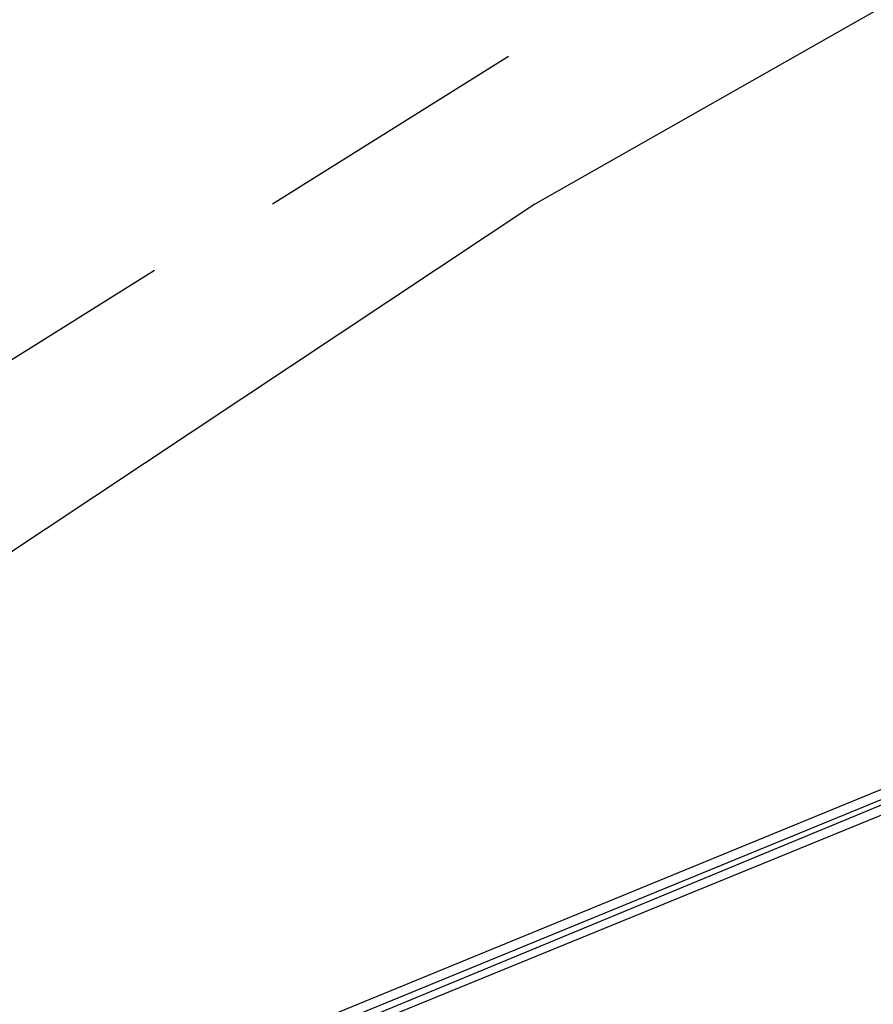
# Model space of a CAD drawing. Header units: feet. Extents: x -79 to 198, y -22 to 181.
# Tile 578 of 656: x 44.16 to 45.7, y 145.29 to 147.07. Entities that reach past the tile are written whole.
import ezdxf

# ---------------------------------------------------------------- set-up
doc = ezdxf.new("R2010")
doc.units = ezdxf.units.FT
doc.layers.add('A-AREA-COMUN', color=252, linetype='CONTINUOUS')
doc.layers.add('A-LINEA', color=7, linetype='CONTINUOUS')

msp = doc.modelspace()

# ---------------------------------------------------------------- linework, layer by layer
at = {"layer": 'A-AREA-COMUN'}
msp.add_lwpolyline([(124.512, 153.8133), (119.552, 155.5733), (114.928, 156.9422), (109.568, 158.1689), (103.76, 159.1289), (97.6, 159.7333), (90.24, 159.8933), (85.2, 159.6622), (78.48, 158.8978), (72.832, 157.8489), (66.848, 156.3378), (60.88, 154.3822), (56, 152.4089), (50.16, 149.6178), (45.088, 146.7378), (40.08, 143.4133), (39.68, 143.3778), (38.592, 142.5778), (38.528, 142.1689), (37.728, 141.7778), (36.768, 141.7778), (2.592, 149.8489)], dxfattribs=at)
at = {"layer": 'A-LINEA'}
for p, q in [((45.04, 147.0044), (44.6133, 146.7378)), ((44.4, 146.6178), (43.9733, 146.3511))]:
    msp.add_line(p, q, dxfattribs=at)
for points in [[(44.6533, 145.2444), (48.2933, 146.7378), (48.3067, 146.7378), (48.3067, 146.7244), (44.6667, 145.2311), (44.6533, 145.2311), (44.6533, 145.2444)], [(44.6533, 145.2444), (48.2933, 146.7378), (48.3067, 146.7378), (48.3067, 146.7244), (44.6667, 145.2311), (44.6533, 145.2311), (44.6533, 145.2444)], [(44.6667, 145.2178), (48.3067, 146.7244), (48.32, 146.7111), (48.32, 146.6978), (44.6667, 145.2044), (44.6667, 145.2178)], [(44.6667, 145.2178), (48.3067, 146.7244), (48.32, 146.7111), (48.32, 146.6978), (44.6667, 145.2044), (44.6667, 145.2178)]]:
    msp.add_lwpolyline(points, dxfattribs=at)

doc.saveas('drawing.dxf')
